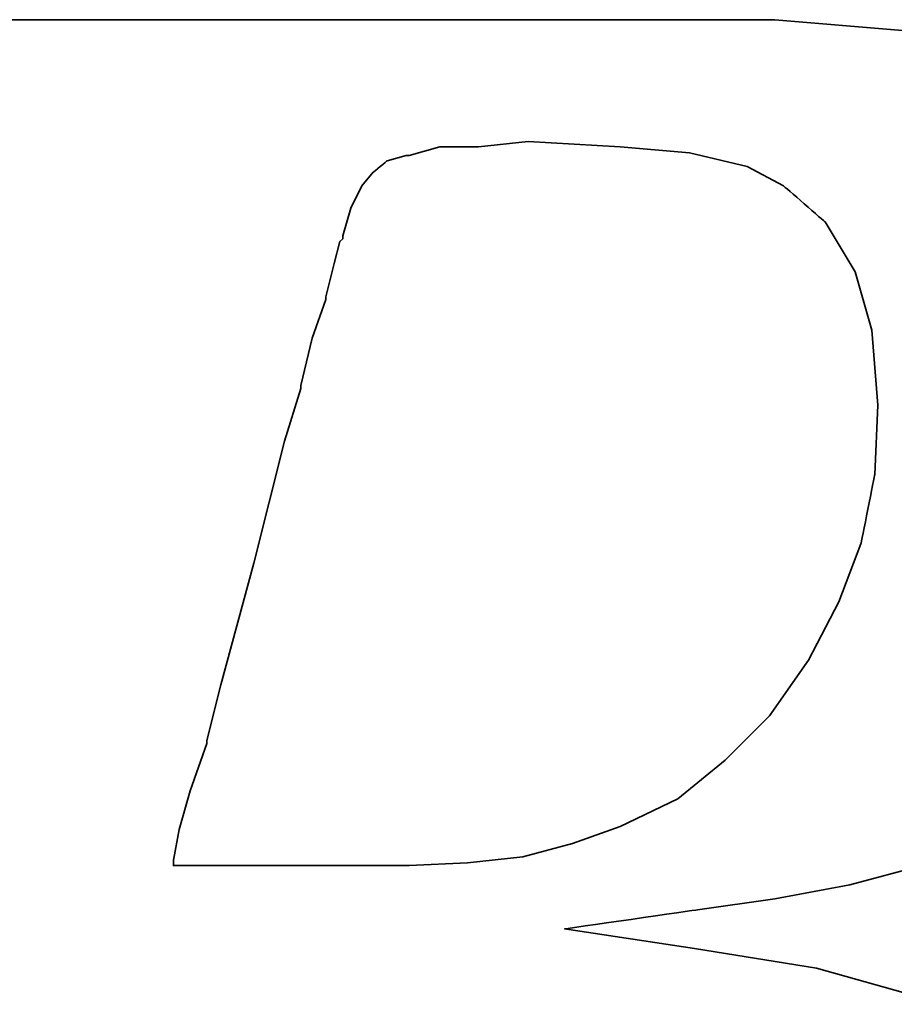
# Model space of a CAD drawing. Header units: millimetres. Extents: x 443 to 3685, y -1599 to 860.
# Tile 537 of 610: x 2779.25 to 2781.37, y -214.31 to -211.92. Entities that reach past the tile are written whole.
import ezdxf

# ---------------------------------------------------------------- set-up
doc = ezdxf.new("R2010")
doc.units = ezdxf.units.MM
doc.layers.add('DIM', color=4, linetype='CONTINUOUS')
doc.layers.add('layer 1', color=7, linetype='CONTINUOUS')

# ---------------------------------------------------------------- blocks, each defined once
blk = doc.blocks.new('TBI MOTION logo(完整正式版)')
at = {"layer": 'layer 1', "color": 22, "lineweight": 35}
for points, knots in [([(-64.65375, -6.86375), (-64.65375, -6.86375), (-64.84375, -7.29625), (-64.84375, -7.29625), (-64.84375, -7.29625), (-64.84375, -7.29625), (-64.86875, -7.34375), (-64.86875, -7.34375), (-64.86875, -7.34375), (-64.86875, -7.34375), (-64.86875, -7.36875), (-64.86875, -7.36875), (-64.86875, -7.36875), (-64.86875, -7.36875), (-65.15375, -7.65375), (-65.15375, -7.65375), (-65.15375, -7.65375), (-65.15375, -7.65375), (-65.17875, -7.65375), (-65.17875, -7.65375), (-65.17875, -7.65375), (-65.17875, -7.65375), (-65.20375, -7.67875), (-65.20375, -7.67875), (-65.20375, -7.67875), (-65.20375, -7.67875), (-65.58875, -7.87125), (-65.58875, -7.87125), (-65.58875, -7.87125), (-65.58875, -7.87125), (-65.63375, -7.87125), (-65.63375, -7.87125), (-65.63375, -7.87125), (-65.63375, -7.87125), (-65.65875, -7.89375), (-65.65875, -7.89375), (-65.65875, -7.89375), (-65.65875, -7.89375), (-66.09375, -7.94375), (-66.09375, -7.94375), (-66.09375, -7.94375), (-66.09375, -7.94375), (-66.11375, -7.94375), (-66.11375, -7.94375), (-66.11375, -7.94375), (-66.11375, -7.94375), (-66.16375, -7.94375), (-66.16375, -7.94375), (-66.16375, -7.94375), (-66.16375, -7.94375), (-66.30875, -7.94375), (-66.30875, -7.94375), (-66.30875, -7.94375), (-66.30875, -7.94375), (-66.69375, -7.94375), (-66.69375, -7.94375), (-66.69375, -7.94375), (-66.69375, -7.94375), (-67.07375, -7.94375), (-67.07375, -7.94375), (-67.07375, -7.94375), (-67.07375, -7.94375), (-67.12375, -7.94375), (-67.12375, -7.94375), (-67.12375, -7.94375), (-67.12375, -7.94375), (-67.12375, -7.96625), (-67.12375, -7.96625), (-67.12375, -7.96625), (-67.12375, -7.96625), (-67.14875, -7.99125), (-67.14875, -7.99125), (-67.14875, -7.99125), (-67.14875, -7.99125), (-67.24375, -8.34875), (-67.24375, -8.34875), (-67.24375, -8.34875), (-67.24375, -8.34875), (-67.31375, -8.68625), (-67.31375, -8.68625), (-67.31375, -8.68625), (-67.31375, -8.68625), (-67.26875, -8.68625), (-67.26875, -8.68625), (-67.26875, -8.68625), (-67.26875, -8.68625), (-67.07375, -8.68625), (-67.07375, -8.68625), (-67.07375, -8.68625), (-67.07375, -8.68625), (-66.54875, -8.68625), (-66.54875, -8.68625), (-66.54875, -8.68625), (-66.54875, -8.68625), (-65.82625, -8.68625), (-65.82625, -8.68625), (-65.82625, -8.68625), (-65.82625, -8.68625), (-65.01375, -8.68625), (-65.01375, -8.68625), (-65.01375, -8.68625), (-65.01375, -8.68625), (-64.05375, -8.68625), (-64.05375, -8.68625), (-64.05375, -8.68625), (-64.05375, -8.68625), (-62.08375, -8.68625), (-62.08375, -8.68625), (-62.08375, -8.68625), (-62.08375, -8.68625), (-60.06875, -8.68625), (-60.06875, -8.68625), (-60.06875, -8.68625), (-60.06875, -8.68625), (-59.10875, -8.68625), (-59.10875, -8.68625), (-59.10875, -8.68625), (-59.10875, -8.68625), (-58.29375, -8.68625), (-58.29375, -8.68625), (-58.29375, -8.68625), (-58.29375, -8.68625), (-57.57375, -8.68625), (-57.57375, -8.68625), (-57.57375, -8.68625), (-57.57375, -8.68625), (-57.04875, -8.68625), (-57.04875, -8.68625), (-57.04875, -8.68625), (-57.04875, -8.68625), (-56.85375, -8.68625), (-56.85375, -8.68625), (-56.85375, -8.68625), (-56.85375, -8.68625), (-56.70875, -8.68625), (-56.70875, -8.68625), (-56.70875, -8.68625), (-56.70875, -8.68625), (-56.61375, -8.68625), (-56.61375, -8.68625), (-56.61375, -8.68625), (-56.61375, -8.68625), (-56.56875, -8.68625), (-56.56875, -8.68625), (-56.56875, -8.68625), (-56.56875, -8.68625), (-55.65375, -8.63875), (-55.65375, -8.63875), (-55.65375, -8.63875), (-55.65375, -8.63875), (-54.76875, -8.51875), (-54.76875, -8.51875), (-54.76875, -8.51875), (-54.76875, -8.51875), (-53.90375, -8.30375), (-53.90375, -8.30375), (-53.90375, -8.30375), (-53.90375, -8.30375), (-53.08875, -8.03875), (-53.08875, -8.03875), (-53.08875, -8.03875), (-53.08875, -8.03875), (-52.34375, -7.65375), (-52.34375, -7.65375), (-52.34375, -7.65375), (-52.34375, -7.65375), (-51.69875, -7.29625), (-51.69875, -7.29625), (-51.69875, -7.29625), (-51.69875, -7.29625), (-51.21875, -6.91125), (-51.21875, -6.91125), (-51.21875, -6.91125), (-51.21875, -6.91125), (-50.83375, -6.50375), (-50.83375, -6.50375), (-50.83375, -6.50375), (-50.83375, -6.50375), (-50.44875, -5.94875), (-50.44875, -5.94875), (-50.44875, -5.94875), (-50.44875, -5.94875), (-50.13875, -5.30375), (-50.13875, -5.30375), (-50.13875, -5.30375), (-50.13875, -5.30375), (-49.99375, -4.65375), (-49.99375, -4.65375), (-49.99375, -4.65375), (-49.99375, -4.65375), (-49.92375, -3.98375), (-49.92375, -3.98375), (-49.92375, -3.98375), (-49.92375, -3.98375), (-49.99375, -3.19374), (-49.99375, -3.19374), (-49.99375, -3.19374), (-49.99375, -3.19374), (-50.23374, -2.44874), (-50.23374, -2.44874), (-50.23374, -2.44874), (-50.23374, -2.44874), (-50.59375, -1.87374), (-50.59375, -1.87374), (-50.59375, -1.87374), (-50.59375, -1.87374), (-51.09875, -1.31874), (-51.09875, -1.31874), (-51.09875, -1.31874), (-51.09875, -1.31874), (-51.74375, -0.81875), (-51.74375, -0.81875), (-51.74375, -0.81875), (-51.74375, -0.81875), (-52.53875, -0.48125), (-52.53875, -0.48125), (-52.53875, -0.48125), (-52.53875, -0.48125), (-53.47375, -0.21875), (-53.47375, -0.21875), (-53.47375, -0.21875), (-53.47375, -0.21875), (-54.52875, -0.04874), (-54.52875, -0.04874), (-54.52875, -0.04874), (-54.52875, -0.04874), (-55.65375, 0.12125), (-55.65375, 0.12125), (-55.65375, 0.12125), (-55.65375, 0.12125), (-54.50375, 0.28624), (-54.50375, 0.28624), (-54.50375, 0.28624), (-54.50375, 0.28624), (-53.83375, 0.38124), (-53.83375, 0.38124), (-53.83375, 0.38124), (-53.83375, 0.38124), (-53.18375, 0.50125), (-53.18375, 0.50125), (-53.18375, 0.50125), (-53.18375, 0.50125), (-52.55875, 0.66874), (-52.55875, 0.66874), (-52.55875, 0.66874), (-52.55875, 0.66874), (-52.03375, 0.86124), (-52.03375, 0.86124), (-52.03375, 0.86124), (-52.03375, 0.86124), (-51.50374, 1.03124), (-51.50374, 1.03124), (-51.50374, 1.03124), (-51.50374, 1.03124), (-51.09875, 1.27125), (-51.09875, 1.27125), (-51.09875, 1.27125), (-51.09875, 1.27125), (-50.71375, 1.48624), (-50.71375, 1.48624), (-50.71375, 1.48624), (-50.71375, 1.48624), (-50.37625, 1.77625), (-50.37625, 1.77625), (-50.37625, 1.77625), (-50.37625, 1.77625), (-49.82375, 2.37625), (-49.82375, 2.37625), (-49.82375, 2.37625), (-49.82375, 2.37625), (-49.41875, 2.99625), (-49.41875, 2.99625), (-49.41875, 2.99625), (-49.41875, 2.99625), (-49.22375, 3.76625), (-49.22375, 3.76625), (-49.22375, 3.76625), (-49.22375, 3.76625), (-49.15375, 4.50874), (-49.15375, 4.50874), (-49.15375, 4.50874), (-49.15375, 4.50874), (-49.20375, 5.25125), (-49.20375, 5.25125), (-49.20375, 5.25125), (-49.20375, 5.25125), (-49.41875, 5.92625), (-49.41875, 5.92625), (-49.41875, 5.92625), (-49.41875, 5.92625), (-49.77875, 6.47625), (-49.77875, 6.47625), (-49.77875, 6.47625), (-49.77875, 6.47625), (-50.33125, 7.02624), (-50.33125, 7.02624), (-50.33125, 7.02624), (-50.33125, 7.02624), (-51.00125, 7.43625), (-51.00125, 7.43625), (-51.00125, 7.43625), (-51.00125, 7.43625), (-51.79375, 7.72625), (-51.79375, 7.72625), (-51.79375, 7.72625), (-51.79375, 7.72625), (-52.72875, 7.89124), (-52.72875, 7.89124), (-52.72875, 7.89124), (-52.72875, 7.89124), (-53.83375, 7.98625), (-53.83375, 7.98625), (-53.83375, 7.98625), (-53.83375, 7.98625), (-53.92875, 7.98625), (-53.92875, 7.98625), (-53.92875, 7.98625), (-53.92875, 7.98625), (-54.26375, 7.98625), (-54.26375, 7.98625), (-54.26375, 7.98625), (-54.26375, 7.98625), (-54.74375, 7.98625), (-54.74375, 7.98625), (-54.74375, 7.98625), (-54.74375, 7.98625), (-55.36875, 7.98625), (-55.36875, 7.98625), (-55.36875, 7.98625), (-55.36875, 7.98625), (-56.13375, 7.98625), (-56.13375, 7.98625), (-56.13375, 7.98625), (-56.13375, 7.98625), (-56.94875, 7.98625), (-56.94875, 7.98625), (-56.94875, 7.98625), (-56.94875, 7.98625), (-58.77625, 7.98625), (-58.77625, 7.98625), (-58.77625, 7.98625), (-58.77625, 7.98625), (-60.59875, 7.98625), (-60.59875, 7.98625), (-60.59875, 7.98625), (-60.59875, 7.98625), (-61.41375, 7.98625), (-61.41375, 7.98625), (-61.41375, 7.98625), (-61.41375, 7.98625), (-62.17875, 7.98625), (-62.17875, 7.98625), (-62.17875, 7.98625), (-62.17875, 7.98625), (-62.80375, 7.98625), (-62.80375, 7.98625), (-62.80375, 7.98625), (-62.80375, 7.98625), (-63.30625, 7.98625), (-63.30625, 7.98625), (-63.30625, 7.98625), (-63.30625, 7.98625), (-63.57375, 7.98625), (-63.57375, 7.98625), (-63.57375, 7.98625), (-63.57375, 7.98625), (-63.57375, 7.96375), (-63.57375, 7.96375), (-63.57375, 7.96375), (-63.57375, 7.96375), (-63.59875, 7.94125), (-63.59875, 7.94125), (-63.59875, 7.94125), (-63.59875, 7.94125), (-63.69375, 7.55625), (-63.69375, 7.55625), (-63.69375, 7.55625), (-63.69375, 7.55625), (-63.76375, 7.24624), (-63.76375, 7.24624), (-63.76375, 7.24624), (-63.76375, 7.24624), (-63.23875, 7.24624), (-63.23875, 7.24624), (-63.23875, 7.24624), (-63.23875, 7.24624), (-62.75875, 7.24624), (-62.75875, 7.24624), (-62.75875, 7.24624), (-62.75875, 7.24624), (-62.61125, 7.24624), (-62.61125, 7.24624), (-62.61125, 7.24624), (-62.61125, 7.24624), (-62.56625, 7.24624), (-62.56625, 7.24624), (-62.56625, 7.24624), (-62.56625, 7.24624), (-62.22875, 7.24624), (-62.22875, 7.24624), (-62.22875, 7.24624), (-62.22875, 7.24624), (-62.20375, 7.24624), (-62.20375, 7.24624), (-62.20375, 7.24624), (-62.20375, 7.24624), (-62.17875, 7.21875), (-62.17875, 7.21875), (-62.17875, 7.21875), (-62.17875, 7.21875), (-61.96375, 7.17125), (-61.96375, 7.17125), (-61.96375, 7.17125), (-61.96375, 7.17125), (-61.72375, 7.12624), (-61.72375, 7.12624), (-61.72375, 7.12624), (-61.72375, 7.12624), (-61.70375, 7.12624), (-61.70375, 7.12624), (-61.70375, 7.12624), (-61.70375, 7.12624), (-61.55875, 7.07624), (-61.55875, 7.07624), (-61.55875, 7.07624), (-61.55875, 7.07624), (-61.50875, 7.07624), (-61.50875, 7.07624), (-61.50875, 7.07624), (-61.50875, 7.07624), (-61.48375, 7.02624), (-61.48375, 7.02624), (-61.48375, 7.02624), (-61.48375, 7.02624), (-61.31875, 6.83375), (-61.31875, 6.83375), (-61.31875, 6.83375), (-61.31875, 6.83375), (-61.29375, 6.81125), (-61.29375, 6.81125), (-61.29375, 6.81125), (-61.29375, 6.81125), (-61.29375, 6.78625), (-61.29375, 6.78625), (-61.29375, 6.78625), (-61.29375, 6.78625), (-61.19875, 6.50124), (-61.19875, 6.50124), (-61.19875, 6.50124), (-61.19875, 6.50124), (-61.17375, 6.45124), (-61.17375, 6.45124), (-61.17375, 6.45124), (-61.17375, 6.45124), (-61.19875, 6.40625), (-61.19875, 6.40625), (-61.19875, 6.40625), (-61.19875, 6.40625), (-61.26875, 5.99624), (-61.26875, 5.99624), (-61.26875, 5.99624), (-61.26875, 5.99624), (-61.26875, 5.85125), (-61.26875, 5.85125), (-61.26875, 5.85125), (-61.26875, 5.85125), (-61.26875, 5.82625), (-61.26875, 5.82625), (-61.26875, 5.82625), (-61.26875, 5.82625), (-61.29375, 5.80625), (-61.29375, 5.80625), (-61.29375, 5.80625), (-61.29375, 5.80625), (-61.34125, 5.66125), (-61.34125, 5.66125), (-61.34125, 5.66125), (-61.34125, 5.66125), (-61.41375, 5.44625), (-61.41375, 5.44625), (-61.41375, 5.44625), (-61.41375, 5.44625), (-61.48375, 5.15625), (-61.48375, 5.15625), (-61.48375, 5.15625), (-61.48375, 5.15625), (-61.58375, 4.82124), (-61.58375, 4.82124), (-61.58375, 4.82124), (-61.58375, 4.82124), (-61.79875, 4.00375), (-61.79875, 4.00375), (-61.79875, 4.00375), (-61.79875, 4.00375), (-62.05875, 2.99625), (-62.05875, 2.99625), (-62.05875, 2.99625), (-62.05875, 2.99625), (-62.34875, 1.91625), (-62.34875, 1.91625), (-62.34875, 1.91625), (-62.34875, 1.91625), (-62.97375, -0.41124), (-62.97375, -0.41124), (-62.97375, -0.41124), (-62.97375, -0.41124), (-63.59875, -2.75875), (-63.59875, -2.75875), (-63.59875, -2.75875), (-63.59875, -2.75875), (-63.88375, -3.86374), (-63.88375, -3.86374), (-63.88375, -3.86374), (-63.88375, -3.86374), (-64.14875, -4.82374), (-64.14875, -4.82374), (-64.14875, -4.82374), (-64.14875, -4.82374), (-64.36375, -5.64125), (-64.36375, -5.64125), (-64.36375, -5.64125), (-64.36375, -5.64125), (-64.43625, -5.97625), (-64.43625, -5.97625), (-64.43625, -5.97625), (-64.43625, -5.97625), (-64.50875, -6.28625), (-64.50875, -6.28625), (-64.50875, -6.28625), (-64.50875, -6.28625), (-64.50875, -6.30875), (-64.50875, -6.30875), (-64.50875, -6.30875), (-64.50875, -6.30875), (-64.57875, -6.50375), (-64.57875, -6.50375), (-64.57875, -6.50375), (-64.57875, -6.50375), (-64.62875, -6.69625), (-64.62875, -6.69625), (-64.62875, -6.69625), (-64.62875, -6.69625), (-64.62875, -6.76875), (-64.62875, -6.76875), (-64.62875, -6.76875), (-64.62875, -6.76875), (-64.62875, -6.81375), (-64.62875, -6.81375), (-64.62875, -6.81375), (-64.62875, -6.81375), (-64.62875, -6.83875), (-64.62875, -6.83875), (-64.62875, -6.83875), (-64.62875, -6.83875), (-64.65375, -6.86375), (-64.65375, -6.86375)], [0, 0, 0, 0, 0.0071942, 0.0071942, 0.0071942, 0.0071943, 0.0143885, 0.0143885, 0.0143885, 0.0143885, 0.0215827, 0.0215827, 0.0215827, 0.0215827, 0.028777, 0.028777, 0.028777, 0.028777, 0.0359712, 0.0359712, 0.0359712, 0.0359712, 0.0431655, 0.0431655, 0.0431655, 0.0431655, 0.0503597, 0.0503597, 0.0503597, 0.0503597, 0.057554, 0.057554, 0.057554, 0.057554, 0.0647482, 0.0647482, 0.0647482, 0.0647482, 0.0719424, 0.0719424, 0.0719424, 0.0719425, 0.0791367, 0.0791367, 0.0791367, 0.0791367, 0.0863309, 0.0863309, 0.0863309, 0.0863309, 0.0935252, 0.0935252, 0.0935252, 0.0935252, 0.1007194, 0.1007194, 0.1007194, 0.1007194, 0.1079137, 0.1079137, 0.1079137, 0.1079137, 0.1151079, 0.1151079, 0.1151079, 0.1151079, 0.1223022, 0.1223022, 0.1223022, 0.1223022, 0.1294964, 0.1294964, 0.1294964, 0.1294964, 0.1366906, 0.1366906, 0.1366906, 0.1366907, 0.1438849, 0.1438849, 0.1438849, 0.1438849, 0.1510791, 0.1510791, 0.1510791, 0.1510791, 0.1582734, 0.1582734, 0.1582734, 0.1582734, 0.1654676, 0.1654676, 0.1654676, 0.1654676, 0.1726619, 0.1726619, 0.1726619, 0.1726619, 0.1798561, 0.1798561, 0.1798561, 0.1798561, 0.1870504, 0.1870504, 0.1870504, 0.1870504, 0.1942446, 0.1942446, 0.1942446, 0.1942446, 0.2014388, 0.2014388, 0.2014388, 0.2014389, 0.2086331, 0.2086331, 0.2086331, 0.2086331, 0.2158273, 0.2158273, 0.2158273, 0.2158273, 0.2230216, 0.2230216, 0.2230216, 0.2230216, 0.2302158, 0.2302158, 0.2302158, 0.2302158, 0.2374101, 0.2374101, 0.2374101, 0.2374101, 0.2446043, 0.2446043, 0.2446043, 0.2446043, 0.2517986, 0.2517986, 0.2517986, 0.2517986, 0.2589928, 0.2589928, 0.2589928, 0.2589928, 0.2661871, 0.2661871, 0.2661871, 0.2661871, 0.2733813, 0.2733813, 0.2733813, 0.2733813, 0.2805755, 0.2805755, 0.2805755, 0.2805755, 0.2877698, 0.2877698, 0.2877698, 0.2877698, 0.294964, 0.294964, 0.294964, 0.294964, 0.3021583, 0.3021583, 0.3021583, 0.3021583, 0.3093525, 0.3093525, 0.3093525, 0.3093525, 0.3165468, 0.3165468, 0.3165468, 0.3165468, 0.323741, 0.323741, 0.323741, 0.323741, 0.3309353, 0.3309353, 0.3309353, 0.3309353, 0.3381295, 0.3381295, 0.3381295, 0.3381295, 0.3453237, 0.3453237, 0.3453237, 0.3453238, 0.352518, 0.352518, 0.352518, 0.352518, 0.3597122, 0.3597122, 0.3597122, 0.3597122, 0.3669065, 0.3669065, 0.3669065, 0.3669065, 0.3741007, 0.3741007, 0.3741007, 0.3741007, 0.381295, 0.381295, 0.381295, 0.381295, 0.3884892, 0.3884892, 0.3884892, 0.3884892, 0.3956835, 0.3956835, 0.3956835, 0.3956835, 0.4028777, 0.4028777, 0.4028777, 0.4028777, 0.4100719, 0.4100719, 0.4100719, 0.410072, 0.4172662, 0.4172662, 0.4172662, 0.4172662, 0.4244604, 0.4244604, 0.4244604, 0.4244604, 0.4316547, 0.4316547, 0.4316547, 0.4316547, 0.4388489, 0.4388489, 0.4388489, 0.4388489, 0.4460432, 0.4460432, 0.4460432, 0.4460432, 0.4532374, 0.4532374, 0.4532374, 0.4532374, 0.4604317, 0.4604317, 0.4604317, 0.4604317, 0.4676259, 0.4676259, 0.4676259, 0.4676259, 0.4748201, 0.4748201, 0.4748201, 0.4748202, 0.4820144, 0.4820144, 0.4820144, 0.4820144, 0.4892086, 0.4892086, 0.4892086, 0.4892086, 0.4964029, 0.4964029, 0.4964029, 0.4964029, 0.5035971, 0.5035971, 0.5035971, 0.5035971, 0.5107914, 0.5107914, 0.5107914, 0.5107914, 0.5179856, 0.5179856, 0.5179856, 0.5179856, 0.5251799, 0.5251799, 0.5251799, 0.5251799, 0.5323741, 0.5323741, 0.5323741, 0.5323741, 0.5395683, 0.5395683, 0.5395683, 0.5395684, 0.5467626, 0.5467626, 0.5467626, 0.5467626, 0.5539568, 0.5539568, 0.5539568, 0.5539568, 0.5611511, 0.5611511, 0.5611511, 0.5611511, 0.5683453, 0.5683453, 0.5683453, 0.5683453, 0.5755396, 0.5755396, 0.5755396, 0.5755396, 0.5827338, 0.5827338, 0.5827338, 0.5827338, 0.5899281, 0.5899281, 0.5899281, 0.5899281, 0.5971223, 0.5971223, 0.5971223, 0.5971223, 0.6043165, 0.6043165, 0.6043165, 0.6043166, 0.6115108, 0.6115108, 0.6115108, 0.6115108, 0.618705, 0.618705, 0.618705, 0.618705, 0.6258993, 0.6258993, 0.6258993, 0.6258993, 0.6330935, 0.6330935, 0.6330935, 0.6330935, 0.6402878, 0.6402878, 0.6402878, 0.6402878, 0.647482, 0.647482, 0.647482, 0.647482, 0.6546763, 0.6546763, 0.6546763, 0.6546763, 0.6618705, 0.6618705, 0.6618705, 0.6618705, 0.6690647, 0.6690647, 0.6690647, 0.6690648, 0.676259, 0.676259, 0.676259, 0.676259, 0.6834532, 0.6834532, 0.6834532, 0.6834532, 0.6906475, 0.6906475, 0.6906475, 0.6906475, 0.6978417, 0.6978417, 0.6978417, 0.6978417, 0.705036, 0.705036, 0.705036, 0.705036, 0.7122302, 0.7122302, 0.7122302, 0.7122302, 0.7194245, 0.7194245, 0.7194245, 0.7194245, 0.7266187, 0.7266187, 0.7266187, 0.7266187, 0.7338129, 0.7338129, 0.7338129, 0.733813, 0.7410072, 0.7410072, 0.7410072, 0.7410072, 0.7482014, 0.7482014, 0.7482014, 0.7482014, 0.7553957, 0.7553957, 0.7553957, 0.7553957, 0.7625899, 0.7625899, 0.7625899, 0.7625899, 0.7697842, 0.7697842, 0.7697842, 0.7697842, 0.7769784, 0.7769784, 0.7769784, 0.7769784, 0.7841727, 0.7841727, 0.7841727, 0.7841727, 0.7913669, 0.7913669, 0.7913669, 0.7913669, 0.7985612, 0.7985612, 0.7985612, 0.7985612, 0.8057554, 0.8057554, 0.8057554, 0.8057554, 0.8129496, 0.8129496, 0.8129496, 0.8129497, 0.8201439, 0.8201439, 0.8201439, 0.8201439, 0.8273381, 0.8273381, 0.8273381, 0.8273381, 0.8345324, 0.8345324, 0.8345324, 0.8345324, 0.8417266, 0.8417266, 0.8417266, 0.8417266, 0.8489209, 0.8489209, 0.8489209, 0.8489209, 0.8561151, 0.8561151, 0.8561151, 0.8561151, 0.8633094, 0.8633094, 0.8633094, 0.8633094, 0.8705036, 0.8705036, 0.8705036, 0.8705036, 0.8776978, 0.8776978, 0.8776978, 0.8776979, 0.8848921, 0.8848921, 0.8848921, 0.8848921, 0.8920863, 0.8920863, 0.8920863, 0.8920863, 0.8992806, 0.8992806, 0.8992806, 0.8992806, 0.9064748, 0.9064748, 0.9064748, 0.9064748, 0.9136691, 0.9136691, 0.9136691, 0.9136691, 0.9208633, 0.9208633, 0.9208633, 0.9208633, 0.9280576, 0.9280576, 0.9280576, 0.9280576, 0.9352518, 0.9352518, 0.9352518, 0.9352518, 0.942446, 0.942446, 0.942446, 0.9424461, 0.9496403, 0.9496403, 0.9496403, 0.9496403, 0.9568345, 0.9568345, 0.9568345, 0.9568345, 0.9640288, 0.9640288, 0.9640288, 0.9640288, 0.971223, 0.971223, 0.971223, 0.971223, 0.9784173, 0.9784173, 0.9784173, 0.9784173, 0.9856115, 0.9856115, 0.9856115, 0.9856115, 0.9928058, 0.9928058, 0.9928058, 0.9928058, 1, 1, 1, 1]), ([(-57.50375, 6.35625), (-57.50375, 6.35625), (-57.57375, 6.11625), (-57.57375, 6.11625), (-57.57375, 6.11625), (-57.57375, 6.11625), (-57.57375, 6.09125), (-57.57375, 6.09125), (-57.57375, 6.09125), (-57.57375, 6.09125), (-57.59875, 6.06625), (-57.59875, 6.06625), (-57.59875, 6.06625), (-57.59875, 6.06625), (-57.64875, 5.87625), (-57.64875, 5.87625), (-57.64875, 5.87625), (-57.64875, 5.87625), (-57.71875, 5.58875), (-57.71875, 5.58875), (-57.71875, 5.58875), (-57.71875, 5.58875), (-57.71875, 5.56625), (-57.71875, 5.56625), (-57.71875, 5.56625), (-57.71875, 5.56625), (-57.83875, 5.23125), (-57.83875, 5.23125), (-57.83875, 5.23125), (-57.83875, 5.23125), (-57.93625, 4.82124), (-57.93625, 4.82124), (-57.93625, 4.82124), (-57.93625, 4.82124), (-57.93625, 4.79624), (-57.93625, 4.79624), (-57.93625, 4.79624), (-57.93625, 4.79624), (-58.07875, 4.34125), (-58.07875, 4.34125), (-58.07875, 4.34125), (-58.07875, 4.34125), (-58.34375, 3.28625), (-58.34375, 3.28625), (-58.34375, 3.28625), (-58.34375, 3.28625), (-58.62875, 2.23124), (-58.62875, 2.23124), (-58.62875, 2.23124), (-58.62875, 2.23124), (-58.74875, 1.75125), (-58.74875, 1.75125), (-58.74875, 1.75125), (-58.74875, 1.75125), (-58.74875, 1.72625), (-58.74875, 1.72625), (-58.74875, 1.72625), (-58.74875, 1.72625), (-58.89375, 1.31625), (-58.89375, 1.31625), (-58.89375, 1.31625), (-58.89375, 1.31625), (-58.98875, 0.98124), (-58.98875, 0.98124), (-58.98875, 0.98124), (-58.98875, 0.98124), (-59.03875, 0.71625), (-59.03875, 0.71625), (-59.03875, 0.71625), (-59.03875, 0.71625), (-59.03875, 0.66874), (-59.03875, 0.66874), (-59.03875, 0.66874), (-59.03875, 0.66874), (-58.91875, 0.66874), (-58.91875, 0.66874), (-58.91875, 0.66874), (-58.91875, 0.66874), (-58.53375, 0.66874), (-58.53375, 0.66874), (-58.53375, 0.66874), (-58.53375, 0.66874), (-58.10375, 0.66874), (-58.10375, 0.66874), (-58.10375, 0.66874), (-58.10375, 0.66874), (-57.66875, 0.66874), (-57.66875, 0.66874), (-57.66875, 0.66874), (-57.66875, 0.66874), (-57.33375, 0.66874), (-57.33375, 0.66874), (-57.33375, 0.66874), (-57.33375, 0.66874), (-57.09375, 0.66874), (-57.09375, 0.66874), (-57.09375, 0.66874), (-57.09375, 0.66874), (-56.99875, 0.66874), (-56.99875, 0.66874), (-56.99875, 0.66874), (-56.99875, 0.66874), (-56.49375, 0.69374), (-56.49375, 0.69374), (-56.49375, 0.69374), (-56.49375, 0.69374), (-56.01375, 0.74374), (-56.01375, 0.74374), (-56.01375, 0.74374), (-56.01375, 0.74374), (-55.58375, 0.86124), (-55.58375, 0.86124), (-55.58375, 0.86124), (-55.58375, 0.86124), (-55.17375, 1.00624), (-55.17375, 1.00624), (-55.17375, 1.00624), (-55.17375, 1.00624), (-54.67375, 1.24625), (-54.67375, 1.24625), (-54.67375, 1.24625), (-54.67375, 1.24625), (-54.26375, 1.58124), (-54.26375, 1.58124), (-54.26375, 1.58124), (-54.26375, 1.58124), (-53.87875, 1.96374), (-53.87875, 1.96374), (-53.87875, 1.96374), (-53.87875, 1.96374), (-53.54375, 2.44625), (-53.54375, 2.44625), (-53.54375, 2.44625), (-53.54375, 2.44625), (-53.27875, 2.95125), (-53.27875, 2.95125), (-53.27875, 2.95125), (-53.27875, 2.95125), (-53.08875, 3.45124), (-53.08875, 3.45124), (-53.08875, 3.45124), (-53.08875, 3.45124), (-52.96875, 4.05124), (-52.96875, 4.05124), (-52.96875, 4.05124), (-52.96875, 4.05124), (-52.94375, 4.65125), (-52.94375, 4.65125), (-52.94375, 4.65125), (-52.94375, 4.65125), (-52.99375, 5.30125), (-52.99375, 5.30125), (-52.99375, 5.30125), (-52.99375, 5.30125), (-53.13875, 5.80625), (-53.13875, 5.80625), (-53.13875, 5.80625), (-53.13875, 5.80625), (-53.39875, 6.23625), (-53.39875, 6.23625), (-53.39875, 6.23625), (-53.39875, 6.23625), (-53.75875, 6.54875), (-53.75875, 6.54875), (-53.75875, 6.54875), (-53.75875, 6.54875), (-54.07375, 6.71625), (-54.07375, 6.71625), (-54.07375, 6.71625), (-54.07375, 6.71625), (-54.57375, 6.83375), (-54.57375, 6.83375), (-54.57375, 6.83375), (-54.57375, 6.83375), (-55.17375, 6.88625), (-55.17375, 6.88625), (-55.17375, 6.88625), (-55.17375, 6.88625), (-55.96875, 6.93125), (-55.96875, 6.93125), (-55.96875, 6.93125), (-55.96875, 6.93125), (-56.39875, 6.88625), (-56.39875, 6.88625), (-56.39875, 6.88625), (-56.39875, 6.88625), (-56.42125, 6.88625), (-56.42125, 6.88625), (-56.42125, 6.88625), (-56.42125, 6.88625), (-56.73375, 6.88625), (-56.73375, 6.88625), (-56.73375, 6.88625), (-56.73375, 6.88625), (-56.99875, 6.81125), (-56.99875, 6.81125), (-56.99875, 6.81125), (-56.99875, 6.81125), (-57.02375, 6.81125), (-57.02375, 6.81125), (-57.02375, 6.81125), (-57.02375, 6.81125), (-57.18875, 6.76625), (-57.18875, 6.76625), (-57.18875, 6.76625), (-57.18875, 6.76625), (-57.30875, 6.66625), (-57.30875, 6.66625), (-57.30875, 6.66625), (-57.30875, 6.66625), (-57.40875, 6.54875), (-57.40875, 6.54875), (-57.40875, 6.54875), (-57.40875, 6.54875), (-57.50375, 6.35625), (-57.50375, 6.35625)], [0, 0, 0, 0, 0.0185185, 0.0185185, 0.0185185, 0.0185185, 0.037037, 0.037037, 0.037037, 0.037037, 0.0555556, 0.0555556, 0.0555556, 0.0555556, 0.0740741, 0.0740741, 0.0740741, 0.0740741, 0.0925926, 0.0925926, 0.0925926, 0.0925926, 0.1111111, 0.1111111, 0.1111111, 0.1111111, 0.1296296, 0.1296296, 0.1296296, 0.1296296, 0.1481481, 0.1481481, 0.1481481, 0.1481482, 0.1666667, 0.1666667, 0.1666667, 0.1666667, 0.1851852, 0.1851852, 0.1851852, 0.1851852, 0.2037037, 0.2037037, 0.2037037, 0.2037037, 0.2222222, 0.2222222, 0.2222222, 0.2222222, 0.2407407, 0.2407407, 0.2407407, 0.2407408, 0.2592593, 0.2592593, 0.2592593, 0.2592593, 0.2777778, 0.2777778, 0.2777778, 0.2777778, 0.2962963, 0.2962963, 0.2962963, 0.2962963, 0.3148148, 0.3148148, 0.3148148, 0.3148148, 0.3333333, 0.3333333, 0.3333333, 0.3333333, 0.3518519, 0.3518519, 0.3518519, 0.3518519, 0.3703704, 0.3703704, 0.3703704, 0.3703704, 0.3888889, 0.3888889, 0.3888889, 0.3888889, 0.4074074, 0.4074074, 0.4074074, 0.4074074, 0.4259259, 0.4259259, 0.4259259, 0.4259259, 0.4444444, 0.4444444, 0.4444444, 0.4444445, 0.462963, 0.462963, 0.462963, 0.462963, 0.4814815, 0.4814815, 0.4814815, 0.4814815, 0.5, 0.5, 0.5, 0.5, 0.5185185, 0.5185185, 0.5185185, 0.5185185, 0.537037, 0.537037, 0.537037, 0.537037, 0.5555556, 0.5555556, 0.5555556, 0.5555556, 0.5740741, 0.5740741, 0.5740741, 0.5740741, 0.5925926, 0.5925926, 0.5925926, 0.5925926, 0.6111111, 0.6111111, 0.6111111, 0.6111111, 0.6296296, 0.6296296, 0.6296296, 0.6296296, 0.6481481, 0.6481481, 0.6481481, 0.6481482, 0.6666667, 0.6666667, 0.6666667, 0.6666667, 0.6851852, 0.6851852, 0.6851852, 0.6851852, 0.7037037, 0.7037037, 0.7037037, 0.7037037, 0.7222222, 0.7222222, 0.7222222, 0.7222222, 0.7407407, 0.7407407, 0.7407407, 0.7407408, 0.7592593, 0.7592593, 0.7592593, 0.7592593, 0.7777778, 0.7777778, 0.7777778, 0.7777778, 0.7962963, 0.7962963, 0.7962963, 0.7962963, 0.8148148, 0.8148148, 0.8148148, 0.8148148, 0.8333333, 0.8333333, 0.8333333, 0.8333333, 0.8518519, 0.8518519, 0.8518519, 0.8518519, 0.8703704, 0.8703704, 0.8703704, 0.8703704, 0.8888889, 0.8888889, 0.8888889, 0.8888889, 0.9074074, 0.9074074, 0.9074074, 0.9074074, 0.9259259, 0.9259259, 0.9259259, 0.9259259, 0.9444444, 0.9444444, 0.9444444, 0.9444445, 0.962963, 0.962963, 0.962963, 0.962963, 0.9814815, 0.9814815, 0.9814815, 0.9814815, 1, 1, 1, 1])]:
    blk.add_open_spline(points, degree=3, knots=knots, dxfattribs=at)

msp = doc.modelspace()

# ---------------------------------------------------------------- block references
at = {"layer": 'DIM', "color": 7, "xscale": 0.2802190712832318, "yscale": 0.2802190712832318, "zscale": 0.2802190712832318}
msp.add_blockref('TBI MOTION logo(完整正式版)', (2796.1691, -214.1592), dxfattribs=at)

doc.saveas('drawing.dxf')
